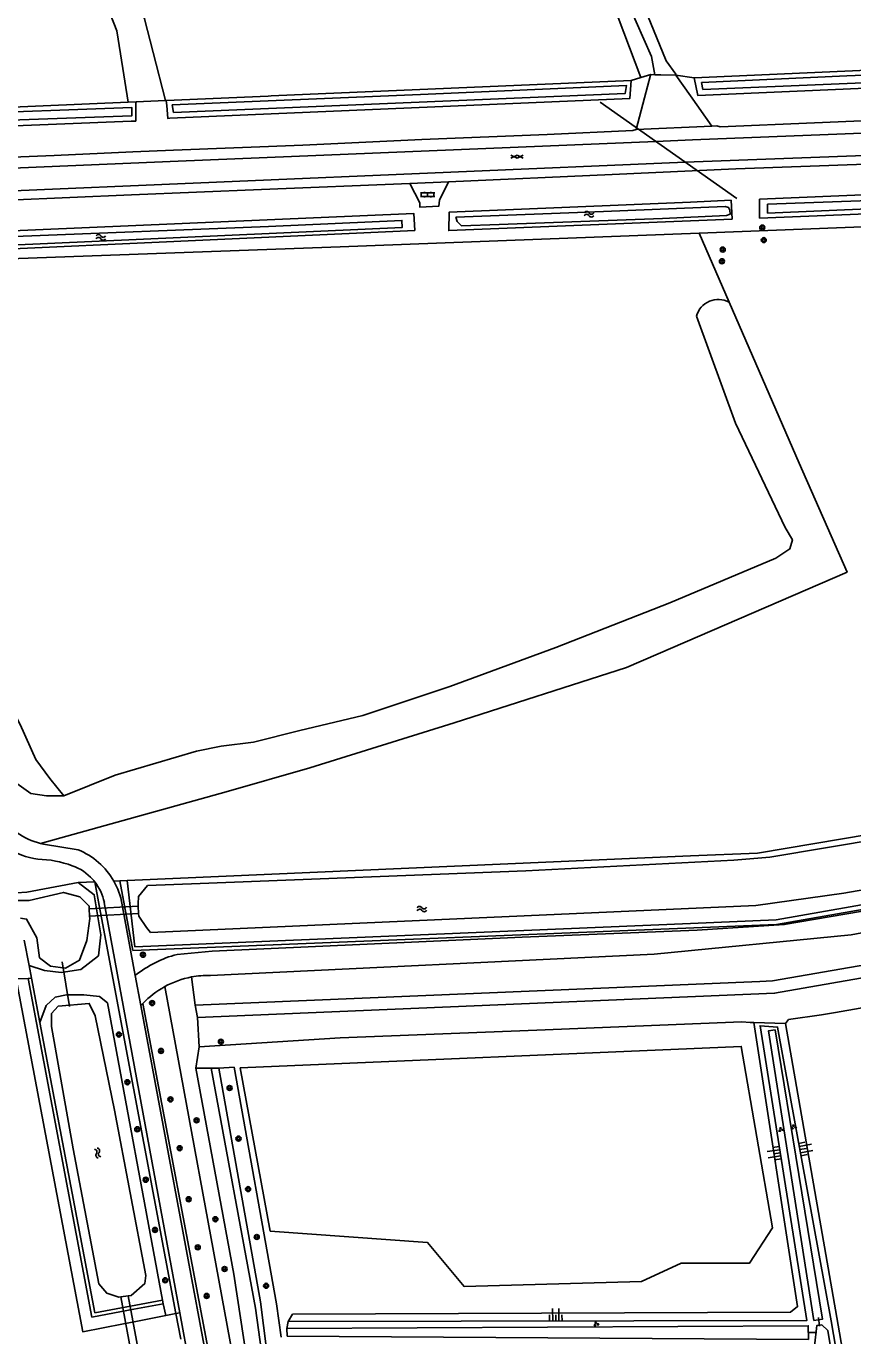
# Model space of a CAD drawing. Extents: x 133000 to 136000, y 400500 to 403500.
# Drawn here: x 133893.9 to 134026, y 402290.6 to 402499.8 of the extents above; entities that cross this region are included whole.
import ezdxf

# ---------------------------------------------------------------- set-up
doc = ezdxf.new("R2010")
doc.units = 0
for name, color, linetype in [('gg-knt-BGT kruinlijn', 7, 'Continuous'), ('gg-knt-bovenkant onderkant talud', 7, 'Continuous'), ('gg-knt-onverhard', 7, 'Continuous'), ('gg-knt-verharding', 7, 'Continuous'), ('gg-knt-verharding nz', 7, 'Continuous'), ('gg-kntw-bovenkant insteek waterloop', 7, 'Continuous'), ('gg-kntw-greppel-droge sloot', 7, 'Continuous'), ('gg-kntw-waterlijn', 7, 'Continuous'), ('gg-kwrk-duiker nz buis', 7, 'Continuous'), ('gg-kwrk-duiker nz vlak', 7, 'Continuous'), ('gt-grn-groengrens', 7, 'Continuous'), ('gt-symb-boom', 7, 'Continuous'), ('gt-symb-gesloten verharding', 7, 'Continuous'), ('gt-symb-groenvak', 7, 'Continuous'), ('gt-symb-klinker verharding', 7, 'Continuous'), ('gt-symb-talud symbool', 7, 'Continuous'), ('gt-symb-watersymbool', 7, 'Continuous'), ('gx-grn-maaiveld', 7, 'Continuous')]:
    doc.layers.add(name, color=color, linetype=linetype)

# ---------------------------------------------------------------- blocks, each defined once
blk = doc.blocks.new('gt0-WA')
at = {"layer": 'gt-symb-watersymbool'}
for centre, start, end in [((-0.32, 0.02), 28.0725, 151.9275), ((0.43, 0.42), 208.0725, 331.9275), ((-0.32, -0.43), 28.0725, 151.9275), ((0.43, -0.03), 208.0725, 331.9275)]:
    blk.add_arc(centre, 0.425, start, end, dxfattribs=at)
blk = doc.blocks.new('gt0-GRVAK')
at = {"layer": 'gt-symb-groenvak'}
for p, q in [((-0.11, 0.19), (-0.23, 0.24)), ((-0.18, 0.15), (0.09, 0.15)), ((-0.09, 0.21), (-0.16, 0.32)), ((-0.05, 0.21), (-0.05, 0.39)), ((0, 0.21), (0.06, 0.32)), ((0.01, 0.19), (0.13, 0.24)), ((0.26, -0.05), (0.2, 0.06)), ((0.3, -0.05), (0.3, 0.13)), ((0.35, -0.05), (0.41, 0.06)), ((-0.25, -0.23), (-0.36, -0.18)), ((-0.32, -0.26), (-0.05, -0.26)), ((-0.23, -0.21), (-0.29, -0.1)), ((-0.18, -0.2), (-0.18, -0.02)), ((-0.14, -0.21), (-0.07, -0.1)), ((-0.12, -0.23), (0, -0.18)), ((0.24, -0.07), (0.12, -0.02)), ((0.17, -0.11), (0.44, -0.11)), ((0.37, -0.07), (0.49, -0.02))]:
    blk.add_line(p, q, dxfattribs=at)
blk = doc.blocks.new('gt0-BOOM')
at = {"layer": 'gt-symb-boom'}
for radius in [0.4, 0.2]:
    blk.add_circle((0, 0), radius, dxfattribs=at)
blk = doc.blocks.new('gt0-TALUD_1')
at = {"layer": 'gt-symb-talud symbool'}
for p, q in [((-1, -1), (-1, 0)), ((0.5, -2), (0.5, 0)), ((-0.5, -2), (-0.5, 0)), ((0, -1), (0, 0)), ((1, -1), (1, 0))]:
    blk.add_line(p, q, dxfattribs=at)
blk = doc.blocks.new('gt0-KL1')
at = {"layer": 'gt-symb-klinker verharding'}
for p, q in [((-1.15, 0.3), (1.15, 0.3)), ((-1, -0.3), (-1, 0.3)), ((-0.5, 0.3), (-0.5, 0.45)), ((0, -0.3), (0, 0.3)), ((0.5, 0.3), (0.5, 0.45)), ((1, -0.3), (1, 0.3)), ((-1.15, -0.3), (1.15, -0.3)), ((-0.5, -0.45), (-0.5, -0.3)), ((0.5, -0.45), (0.5, -0.3))]:
    blk.add_line(p, q, dxfattribs=at)
blk = doc.blocks.new('gt0-GESVH1')
at = {"layer": 'gt-symb-gesloten verharding'}
for p, q in [((-0.99, -0.26), (0.01, 0.24)), ((0.01, -0.26), (-0.99, 0.24)), ((0.01, 0.24), (1.01, -0.26)), ((1.01, 0.24), (0.01, -0.26))]:
    blk.add_line(p, q, dxfattribs=at)

msp = doc.modelspace()

# ---------------------------------------------------------------- linework, layer by layer
at = {"layer": 'gg-knt-BGT kruinlijn'}
msp.add_lwpolyline([(134072.72, 401998.38), (134072.41, 402000.13), (134039.16, 402195.51), (134022.51, 402292.99), (134013.93, 402339.93), (134011.15, 402340.14), (134018.59, 402293.03), (133935.75, 402292.87)], dxfattribs=at)
at = {"layer": 'gg-knt-bovenkant onderkant talud'}
msp.add_line((134010.15, 402340.63), (134015.2, 402340.48), dxfattribs=at)
for points in [[(134010.15, 402340.63), (134017.13, 402295.28), (134015.98, 402294.37), (133936.44, 402294.05), (133935.75, 402292.87)], [(134075.49, 401998.88), (134073.96, 402000.26), (134040.39, 402195.68), (134023.41, 402293.52), (134015.2, 402340.48)]]:
    msp.add_lwpolyline(points, dxfattribs=at)
at = {"layer": 'gg-knt-onverhard'}
for p, q in [((133896.65, 402369.13), (133902.16, 402368.24)), ((133906.36, 402359.83), (133918.42, 402294.27)), ((133912.2, 402343.37), (133911.31, 402348.16)), ((133912.51, 402343.69), (133912.2, 402343.37)), ((133976.04, 402000), (133912.2, 402343.37)), ((133918.42, 402294.27), (133972.58, 402000))]:
    msp.add_line(p, q, dxfattribs=at)
for points in [[(134102.23, 402370.34), (134082.41, 402367.74), (134044.37, 402361.33), (134015, 402356.29), (134001.07, 402355.42), (133973.12, 402354.28), (133923.61, 402352.04), (133917.98, 402351.53)], [(133923.32, 402348.18), (133994.2, 402351.58), (134025.69, 402354.63), (134058.79, 402360.88), (134085.76, 402365.31), (134101.29, 402367.25)], [(133911.31, 402348.16), (133909.01, 402360.54), (133908.53, 402361.92), (133907.88, 402363.24)]]:
    msp.add_lwpolyline(points, dxfattribs=at)
for centre, radius, start, end in [((133896.95, 402377.26), 10.58, 206.4193, 263.4312), ((133898.8, 402379.95), 11.03, 213.1873, 256.1936), ((133899, 402380.9), 12, 256.3281, 258.6897), ((133897.76, 402357.42), 11.68, 29.8721, 67.8341), ((133895.29, 402349.63), 17.12, 69.6858, 88.4742), ((133898.55, 402358.12), 8.03, 42.0764, 70.5031), ((133898.44, 402358.18), 8.08, 37.7647, 41.2124), ((133898.34, 402358.09), 8.21, 12.2263, 37.817), ((133922.42, 402334.44), 17.65, 104.5595, 128.9959), ((133923.05, 402333.57), 14.61, 100.8582, 118.7481), ((133923.05, 402333.47), 14.71, 88.9553, 100.7978), ((133923.05, 402333.58), 14.6, 118.7532, 136.1882)]:
    msp.add_arc(centre, radius, start, end, dxfattribs=at)
at = {"layer": 'gg-knt-verharding'}
for p, q in [((133910.94, 402479.74), (133917.43, 402479.99)), ((133961.33, 402474.92), (133955.15, 402474.65))]:
    msp.add_line(p, q, dxfattribs=at)
for points in [[(133847.17, 402477), (133859.25, 402477.5), (133878.38, 402478.32), (133898.36, 402479.15), (133910.94, 402479.74)], [(134087.58, 402480.18), (134067.92, 402479.43), (134047.89, 402478.63), (134028.04, 402477.76), (134007.28, 402476.98), (133987.49, 402476.08), (133961.33, 402474.92)], [(133955.15, 402474.65), (133931.48, 402473.68), (133910.72, 402472.86), (133890.98, 402472.02), (133871.58, 402471.22), (133849.84, 402470.29)], [(133961.33, 402474.92), (133959.9, 402472.02), (133959.83, 402471.05), (133956.77, 402470.9), (133956.79, 402471.58), (133955.15, 402474.65)]]:
    msp.add_lwpolyline(points, dxfattribs=at)
at = {"layer": 'gg-knt-verharding nz'}
for p, q in [((133994.5, 402481.37), (133918.17, 402478.25)), ((133999.18, 402478.08), (134075.53, 402480.87)), ((133918.17, 402478.25), (133758.01, 402471.49))]:
    msp.add_line(p, q, dxfattribs=at)
for points in [[(134075.36, 402484.59), (134073.51, 402484.52), (134000.35, 402481.61), (133994.5, 402481.37)], [(133758.17, 402467.97), (133849.37, 402471.68), (133999.18, 402478.08)]]:
    msp.add_lwpolyline(points, dxfattribs=at)
at = {"layer": 'gg-kntw-bovenkant insteek waterloop'}
for p, q in [((134006.52, 402471.98), (134000, 402471.7)), ((134006.52, 402471.98), (134006.67, 402468.96)), ((134011.07, 402472.17), (134011.07, 402469.14)), ((134000, 402468.69), (134006.67, 402468.96)), ((133909.99, 402363.32), (134000, 402367.25)), ((133893.57, 402353.81), (133894.33, 402349.78)), ((133906.85, 402343.8), (133915.66, 402296.29)), ((133896.05, 402340.67), (133904.84, 402294.29)), ((133915.66, 402296.29), (133904.84, 402294.29))]:
    msp.add_line(p, q, dxfattribs=at)
for points in [[(134011.07, 402469.14), (134088.66, 402472.28), (134088.39, 402475.43), (134011.07, 402472.17)], [(134000, 402471.7), (133961.46, 402470.08), (133961.39, 402467.13), (134000, 402468.69)], [(133955.96, 402467.13), (133955.81, 402469.88), (133850.88, 402465.34), (133850.84, 402462.36), (133955.96, 402467.13)], [(134000, 402367.25), (134010.71, 402367.72), (134099.76, 402382.71)], [(134098.61, 402371.98), (134013.72, 402357.06), (134000, 402356.48)], [(133892.31, 402361.36), (133893.98, 402361.47), (133902.16, 402363.03)], [(133902.16, 402363.03), (133904.76, 402361.05), (133905.79, 402354.65), (133905.45, 402351.32)], [(134000, 402356.48), (133911.24, 402352.74), (133909.99, 402363.32)], [(133894.33, 402349.78), (133896.81, 402348.98), (133899.46, 402348.65), (133902.63, 402349.11), (133905.45, 402351.32)], [(133896.05, 402340.67), (133897.08, 402343.36), (133898.53, 402344.68), (133900.32, 402345.08), (133903.1, 402345.08), (133905.61, 402344.82), (133906.85, 402343.8)]]:
    msp.add_lwpolyline(points, dxfattribs=at)
at = {"layer": 'gg-kntw-greppel-droge sloot'}
msp.add_line((133935.55, 402290.53), (133935.52, 402291.77), dxfattribs=at)
for points in [[(134013.53, 402339.46), (134012.46, 402339.31), (134019.74, 402293.07), (134021.12, 402293.27), (134013.53, 402339.46)], [(133935.52, 402291.77), (134018.84, 402292.2), (134018.87, 402290.04), (133935.55, 402290.53)], [(134021.98, 402291.43), (134020.99, 402292.38), (134020.23, 402292.26), (134019.82, 402288.96), (134036.14, 402194.66), (134068.9, 402000.1), (134069.74, 401998.39), (134071.66, 401998.71), (134071.66, 401999.97), (134037.95, 402194.75), (134021.98, 402291.43)]]:
    msp.add_lwpolyline(points, dxfattribs=at)
at = {"layer": 'gg-kntw-waterlijn'}
for p, q in [((133904.01, 402357.62), (133903.96, 402358.82)), ((133904.02, 402357.26), (133904.01, 402357.62)), ((133911.77, 402359.23), (133911.84, 402358.04)), ((133911.84, 402358.04), (133911.86, 402357.64)), ((133910.16, 402296.99), (133908.98, 402296.81)), ((133910.65, 402297.07), (133910.16, 402296.99))]:
    msp.add_line(p, q, dxfattribs=at)
for points in [[(134001.8, 402490.8), (134025.02, 402491.87), (134064.74, 402493.47), (134064.79, 402492.26), (134002.01, 402489.68), (134001.8, 402490.8)], [(133917.22, 402487.2), (133956.89, 402488.9), (133989.78, 402490.32), (133989.6, 402489.06), (133917.44, 402486.01), (133917.22, 402487.2)], [(133747.41, 402479.92), (133758.96, 402480.39), (133785.2, 402481.33), (133819.72, 402482.9), (133881.89, 402485.73), (133910.73, 402486.8), (133910.77, 402485.48), (133886.82, 402484.59), (133825.6, 402481.88), (133747.48, 402478.42), (133747.41, 402479.92)], [(134012.33, 402471.35), (134027.14, 402471.9), (134059.78, 402473.4), (134087.47, 402474.44), (134087.52, 402473.17), (134012.33, 402469.94), (134012.33, 402471.35)], [(133962.52, 402469.27), (133986.14, 402470.2), (134005.57, 402470.97), (134006.1, 402470.8), (134006.31, 402470.39), (134006.34, 402469.75), (134005.76, 402469.53), (133995.53, 402469.09), (133969.47, 402468.12), (133963.42, 402467.9), (133962.73, 402468.6), (133962.52, 402469.27)], [(133851.46, 402464.62), (133851.52, 402463.21), (133877.17, 402464.17), (133953.95, 402467.62), (133953.9, 402468.75), (133932.62, 402467.79), (133851.46, 402464.62)], [(134098.65, 402378.79), (134098.58, 402379.2), (134096.41, 402381.08), (134048.58, 402373.08), (134012.71, 402367.08), (134006.93, 402366.56), (133973.72, 402364.88), (133921.68, 402362.84), (133913.27, 402362.51), (133911.83, 402360.76), (133911.75, 402359.61), (133911.77, 402359.23)], [(133913.73, 402355.03), (134010.45, 402359.35), (134024.51, 402361.31), (134096.4, 402373.82), (134098.42, 402375.15), (134098.92, 402377.26), (134098.86, 402377.6)], [(133903.96, 402358.82), (133903.94, 402359.24), (133902.47, 402360.74), (133899.82, 402361.43), (133894.35, 402360.11), (133892.51, 402360.16)], [(133911.86, 402357.64), (133913.12, 402355.82), (133913.73, 402355.03)], [(133892.99, 402357.29), (133893.95, 402357.17), (133895.56, 402354.17), (133896.02, 402351), (133897.75, 402349.67), (133900.17, 402349.33), (133902.42, 402350.6), (133903.57, 402353.77), (133904.02, 402357.26)], [(133897.9, 402340.02), (133897.9, 402342.08), (133898.99, 402343.28), (133903.96, 402343.71), (133904.91, 402341.73), (133908.01, 402326.65), (133912.98, 402300.23), (133912.81, 402298.95), (133910.65, 402297.07)], [(133908.98, 402296.81), (133908.66, 402296.76), (133906.75, 402297.4), (133905.47, 402298.92), (133901.36, 402320.49), (133897.9, 402340.02)]]:
    msp.add_lwpolyline(points, dxfattribs=at)
at = {"layer": 'gg-kwrk-duiker nz buis'}
for p, q in [((133985.59, 402487.64), (134007.41, 402472.28)), ((133900.82, 402343.23), (133899.61, 402350.32)), ((134020.62, 402292.16), (134020.5, 402293.55)), ((134018.78, 402291.12), (134020.23, 402291.16))]:
    msp.add_line(p, q, dxfattribs=at)
at = {"layer": 'gg-kwrk-duiker nz vlak'}
for p, q in [((133903.96, 402358.82), (133911.77, 402359.23)), ((133904.01, 402357.62), (133911.84, 402358.04)), ((133911.15, 402285.14), (133908.98, 402296.81)), ((133912.33, 402285.33), (133910.16, 402296.99))]:
    msp.add_line(p, q, dxfattribs=at)
at = {"layer": 'gt-grn-groengrens'}
for p, q in [((133904.82, 402363.13), (133902.16, 402363.03)), ((133905.54, 402359.32), (133904.82, 402363.13)), ((133908.82, 402363.27), (133907.88, 402363.24)), ((133909.99, 402363.32), (133908.82, 402363.27)), ((133905.91, 402357.35), (133905.54, 402359.32)), ((133917.8, 402294.15), (133905.91, 402357.35)), ((133894.33, 402349.78), (133894.72, 402347.72)), ((133894.18, 402347.7), (133892.29, 402347.62)), ((133894.72, 402347.72), (133894.18, 402347.7)), ((133894.72, 402347.72), (133896.05, 402340.67)), ((133920.3, 402347.92), (133920.9, 402343.4)), ((133912.51, 402343.69), (133980.88, 401981.32)), ((133920.9, 402343.4), (133921.27, 402341.43)), ((133921.27, 402341.43), (133921.5, 402336.75)), ((134015.2, 402340.48), (134015.69, 402341.13)), ((134015.69, 402341.13), (134020.98, 402341.88)), ((134020.98, 402341.88), (134023.19, 402342.27)), ((134009.55, 402340.66), (134010.15, 402340.63)), ((133921.5, 402336.75), (133920.99, 402333.34)), ((133920.99, 402333.34), (133923.43, 402333.38)), ((133923.43, 402333.38), (133924.65, 402333.34)), ((133924.65, 402333.34), (133927.09, 402333.51)), ((133932.84, 402307.34), (133928.06, 402333.39)), ((133911.05, 402294.85), (133909.08, 402294.48)), ((133915.78, 402295.73), (133911.05, 402294.85)), ((133915.66, 402296.29), (133915.78, 402295.73)), ((133915.78, 402295.73), (133916.18, 402293.84)), ((133911.4, 402292.9), (133909.43, 402292.52)), ((133916.18, 402293.84), (133911.4, 402292.9)), ((133917.8, 402294.15), (133916.18, 402293.84)), ((133918.42, 402294.27), (133917.8, 402294.15)), ((133918.56, 402290.08), (133917.8, 402294.15)), ((133935.75, 402292.87), (133935.52, 402291.77))]:
    msp.add_line(p, q, dxfattribs=at)
for points in [[(134091.8, 402470.23), (134086.45, 402470.02), (134001.41, 402466.71)], [(134101.07, 402372.42), (134101.19, 402371.57), (134013.77, 402356.29), (133910.92, 402352.15), (133908.82, 402363.27)], [(134102.04, 402362.68), (134013.11, 402347.3), (134011.08, 402347.21), (133920.9, 402343.4)], [(133921.27, 402341.43), (134013.45, 402345.33), (134096.79, 402359.87)], [(134023.19, 402342.27), (134050.21, 402347.01), (134088.9, 402353.84), (134097.59, 402355.35)], [(133909.43, 402292.52), (133902.9, 402291.25), (133892.29, 402347.62)], [(133909.08, 402294.48), (133904.39, 402293.6), (133894.18, 402347.7)], [(133916.02, 402346.38), (133926.85, 402287.6), (133962.43, 402097.75), (133983.96, 401981.88)], [(133921.5, 402336.75), (133944.05, 402338.2), (133975.47, 402339.43), (134008.21, 402340.76), (134009.55, 402340.66)], [(134013.12, 402307.85), (134008.13, 402336.82), (133928.06, 402333.39)], [(133986.81, 401982.4), (133977.76, 402028.98), (133951.15, 402166.93), (133935.63, 402250.73), (133929.17, 402286.5), (133927.05, 402300.44), (133920.99, 402333.34)], [(133923.43, 402333.38), (133930.52, 402295.04), (133931.68, 402286.55), (133956.65, 402150.68), (133972.76, 402068.06), (133989.29, 401982.85)], [(133924.65, 402333.34), (133931.29, 402296.01), (133932.26, 402288.48), (133940.83, 402241.17), (133980.94, 402030.81), (133990.24, 401983.02)], [(133934.6, 402290.4), (133933.89, 402295.71), (133927.09, 402333.51)], [(133932.84, 402307.34), (133958.02, 402305.5), (133963.85, 402298.49), (133992.17, 402299.3), (133998.55, 402302.22), (134009.47, 402302.22), (134013.12, 402307.85)]]:
    msp.add_lwpolyline(points, dxfattribs=at)
at = {"layer": 'gx-grn-maaiveld'}
for p, q in [((134000.61, 402491.55), (134066, 402494.38)), ((133990.55, 402491.12), (133992.09, 402491.58)), ((133992.09, 402491.58), (133993.67, 402492.05)), ((133994.3, 402492.04), (133993.67, 402492.05)), ((133997.68, 402491.98), (134000.61, 402491.55)), ((133846.72, 402484.89), (133910.17, 402487.63)), ((133910.17, 402487.63), (133911.43, 402487.69)), ((133911.43, 402487.69), (133916.13, 402487.91)), ((133916.13, 402487.91), (133916.26, 402487.91)), ((133991.32, 402483.27), (134003.41, 402483.81)), ((134001.41, 402466.71), (134006.19, 402455.71))]:
    msp.add_line(p, q, dxfattribs=at)
for points in [[(133952.35, 402592.07), (133884.45, 402567.89), (133849.81, 402655.21), (133830.32, 402706.1), (133798.15, 402788.52), (133795.36, 402787.43), (133827.53, 402705.02), (133847.02, 402654.12), (133888.14, 402550.45), (133908.37, 402499.06), (133908.96, 402495.35), (133910.17, 402487.63)], [(133938.4, 402635.52), (133996.16, 402494.24), (133997.7, 402492.14), (133997.68, 402491.98)], [(133953.07, 402592.35), (133970, 402551.53), (133990.12, 402503.26), (133993.81, 402494.97), (133994.3, 402492.04)], [(133916.13, 402487.91), (133914.15, 402495.59), (133912.77, 402500.95), (133890.93, 402551.56), (133885.56, 402565.1), (133953.44, 402589.28)], [(133953.44, 402589.28), (133965.73, 402557.98), (133981.07, 402520.81), (133992.09, 402491.58)], [(134000.61, 402491.55), (134001.18, 402488.72), (134065.93, 402491.52), (134066, 402494.38)], [(133993.67, 402492.05), (133993.64, 402491.95), (133992.68, 402488.35), (133991.32, 402483.27)], [(133994.3, 402492.04), (133995.26, 402492.02), (133997.68, 402491.98)], [(133997.68, 402491.98), (134000, 402488.67), (134003.41, 402483.81)], [(133916.26, 402487.91), (133916.33, 402487.13), (133916.5, 402485.06), (133916.85, 402485.08), (133990.33, 402488.25), (133990.55, 402491.12)], [(133916.26, 402487.91), (133932.55, 402488.62), (133933, 402488.64), (133990.55, 402491.12)], [(133746.58, 402480.55), (133746.72, 402477.54), (133814.26, 402480.48), (133846.96, 402482.05), (133910.65, 402484.59), (133911.39, 402484.62), (133911.42, 402487.52), (133911.43, 402487.69)], [(134003.41, 402483.81), (134004.22, 402483.88), (134004.76, 402483.69), (134034.93, 402484.98), (134053.02, 402485.69), (134066.35, 402486.25)], [(133917.43, 402479.99), (133938.07, 402480.8), (133957.11, 402481.69), (133977.14, 402482.51), (133990.82, 402483.1), (133991.32, 402483.27)], [(134001.41, 402466.71), (133944.06, 402464.54), (133854.52, 402461.3)], [(133854.52, 402461.3), (133857.3, 402452.92), (133859.69, 402451.6), (133860.88, 402450.81), (133864.05, 402448.82), (133867.09, 402445.78), (133887.07, 402401.07), (133890.11, 402393.79), (133892.89, 402388.23), (133895.4, 402382.68), (133897.65, 402379.63), (133899.9, 402376.86)], [(134006.19, 402455.71), (134017.38, 402430), (134025.04, 402412.58), (133994.83, 402399.53), (133989.78, 402397.34), (133962.25, 402388.54), (133939.19, 402381.3), (133925.81, 402377.51), (133896.17, 402369.24)], [(133899.9, 402376.86), (133908.1, 402380.16), (133921.07, 402384), (133925.04, 402384.79), (133930.2, 402385.45), (133937.61, 402387.31), (133947.66, 402389.69), (133961.55, 402394.32), (133978.48, 402400.54), (133996.74, 402407.68), (134013.67, 402414.82), (134015.92, 402416.28), (134016.32, 402417.73), (134015.13, 402419.72), (134007.19, 402436.39), (134000.97, 402453.45)], [(133899.9, 402376.86), (133897.12, 402376.86), (133894.61, 402377.25), (133892.36, 402378.84), (133889.85, 402382.68), (133885.22, 402390.61), (133881.25, 402400.4), (133871.33, 402424.48), (133861.27, 402447.24)]]:
    msp.add_lwpolyline(points, dxfattribs=at)
msp.add_arc((134004.48, 402452.51), 3.63, 61.9801, 164.9093, dxfattribs=at)

# ---------------------------------------------------------------- block references
at = {"layer": 'gt-symb-boom'}
for p in [(134011.49, 402467.61), (134005.17, 402464.1), (134011.74, 402465.61), (134005.05, 402462.24), (133912.53, 402351.48), (133914, 402343.75), (133908.68, 402338.73), (133915.42, 402336.11), (133924.98, 402337.59), (133910.05, 402331.11), (133926.38, 402330.19), (133916.93, 402328.37), (133911.63, 402323.59), (133921.11, 402325.02), (133927.8, 402322.11), (133918.4, 402320.57), (133912.98, 402315.53), (133929.34, 402314.03), (133919.84, 402312.42), (133924.11, 402309.23), (133914.46, 402307.52), (133921.28, 402304.74), (133930.72, 402306.39), (133925.58, 402301.28), (133916.09, 402299.48), (133932.22, 402298.59), (133922.71, 402296.98)]:
    msp.add_blockref('gt0-BOOM', p, dxfattribs=at)
at = {"layer": 'gt-symb-gesloten verharding'}
msp.add_blockref('gt0-GESVH1', (133972.3, 402478.94), dxfattribs=at)
at = {"layer": 'gt-symb-groenvak'}
for p in [(134016.5, 402323.95), (134014.45, 402323.54), (133984.93, 402292.49)]:
    msp.add_blockref('gt0-GRVAK', p, dxfattribs=at)
at = {"layer": 'gt-symb-klinker verharding'}
msp.add_blockref('gt0-KL1', (133958.01, 402472.87), dxfattribs=at)
at = {"layer": 'gt-symb-talud symbool'}
for p, xscale, yscale, rotation in [((134014.35, 402319.84), 1.0003964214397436, 1.0003964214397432, -80.97080115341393), ((134017.5, 402320.35), 1.0003279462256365, 1.0003279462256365, 100.3663226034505), ((133978.5, 402292.96), 1.0001444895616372, 1.000144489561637, -179.02606556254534)]:
    msp.add_blockref('gt0-TALUD_1', p, dxfattribs=dict(at, xscale=xscale, yscale=yscale, rotation=rotation))
at = {"layer": 'gt-symb-watersymbool'}
for p, rotation in [((133983.86, 402469.74), 180), ((133905.86, 402466.05), 180), ((133957.15, 402358.77), -175.98782884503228), ((133905.32, 402319.75), 112.76972663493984)]:
    msp.add_blockref('gt0-WA', p, dxfattribs=dict(at, rotation=rotation))

doc.saveas('drawing.dxf')
